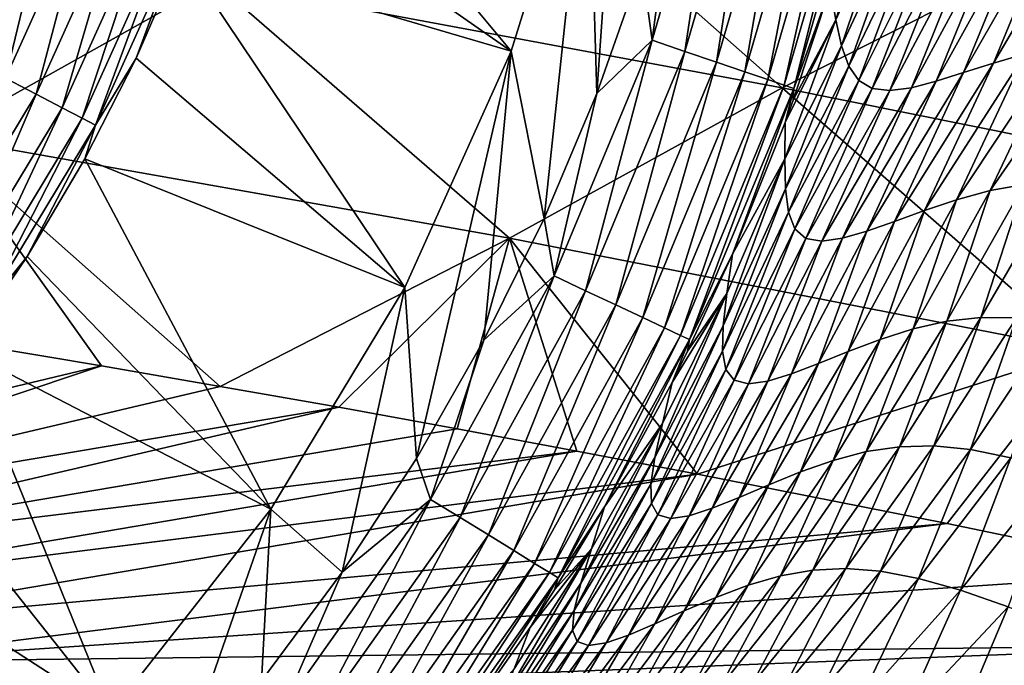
# Model space of a CAD drawing. Header units: metres. Extents: x -90 to 304, y -90 to 74.
# Tile 409 of 570: x 248.12 to 253.4, y 24.93 to 28.39. Entities that reach past the tile are written whole.
import ezdxf

# ---------------------------------------------------------------- set-up
doc = ezdxf.new("R2010")
doc.units = ezdxf.units.M
doc.layers.add('solid_21662050_350', color=7, linetype='CONTINUOUS')

msp = doc.modelspace()

# ---------------------------------------------------------------- linework, layer by layer
at = {"layer": 'solid_21662050_350'}
for points in [[(251.165833, 29.547869, 8.134833), (251.416153, 30.913803, 8.134833), (251.211075, 27.995092, 8.134833)], [(251.416153, 30.913803, 8.134833), (251.452637, 28.680962, 8.134833), (251.211075, 27.995092, 8.134833)], [(249.190048, 29.313974, -26.917501), (249.359406, 29.896914, -26.917501), (250.752686, 28.222059, 8.134833)], [(249.359406, 29.896914, -26.917501), (251.165833, 29.547869, 8.134833), (250.752686, 28.222059, 8.134833)], [(250.752686, 28.222059, 8.134833), (251.165833, 29.547869, 8.134833), (250.928925, 27.32538, 8.134833)], [(251.165833, 29.547869, 8.134833), (251.211075, 27.995092, 8.134833), (250.928925, 27.32538, 8.134833)], [(251.508499, 28.280561, 8.151209), (251.89035, 29.594391, 8.151209), (251.684326, 28.22097, 8.204169)], [(251.653732, 29.383726, 8.134833), (251.89035, 29.594391, 8.151209), (251.508499, 28.280561, 8.151209)], [(251.89035, 29.594391, 8.151209), (252.071732, 29.554712, 8.204169), (251.684326, 28.22097, 8.204169)], [(251.684326, 28.22097, 8.204169), (252.071732, 29.554712, 8.204169), (251.853653, 28.163628, 8.296158)], [(252.071732, 29.554712, 8.204169), (252.246368, 29.516552, 8.296158), (251.853653, 28.163628, 8.296158)], [(251.853653, 28.163628, 8.296158), (252.246368, 29.516552, 8.296158), (252.004959, 28.112261, 8.425043)], [(252.246368, 29.516552, 8.296158), (252.402451, 29.482313, 8.425043), (252.004959, 28.112261, 8.425043)], [(252.004959, 28.112261, 8.425043), (252.402451, 29.482313, 8.425043), (252.128098, 28.070255, 8.583852)], [(252.402451, 29.482313, 8.425043), (252.529495, 29.454231, 8.583852), (252.128098, 28.070255, 8.583852)], [(252.128098, 28.070255, 8.583852), (252.529495, 29.454231, 8.583852), (252.216446, 28.040051, 8.761939)], [(252.529495, 29.454231, 8.583852), (252.620636, 29.43401, 8.761939), (252.216446, 28.040051, 8.761939)], [(252.216446, 28.040051, 8.761939), (252.620636, 29.43401, 8.761939), (252.267929, 28.022554, 8.947236)], [(252.620636, 29.43401, 8.761939), (252.673752, 29.42234, 8.947236), (252.267929, 28.022554, 8.947236)], [(252.267929, 28.022554, 8.947236), (252.673752, 29.42234, 8.947236), (252.462234, 28.560278, 9.123618)], [(250.671097, 29.38327, 167.358124), (249.161499, 28.594347, 170.869919), (252.204803, 28.026539, 172.162598)], [(253.718018, 28.795691, 168.62439), (250.671097, 29.38327, 167.358124), (252.204803, 28.026539, 172.162598)], [(251.452637, 28.680962, 8.134833), (251.653732, 29.383726, 8.134833), (251.508499, 28.280561, 8.151209)], [(248.984421, 28.742819, -26.917501), (249.190048, 29.313974, -26.917501), (250.752686, 28.222059, 8.134833)], [(247.861542, 28.173946, -27.841965), (248.005096, 28.984966, -27.865166), (248.301559, 29.151634, -27.841965)], [(247.861542, 28.173946, -27.841965), (248.301559, 29.151634, -27.841965), (248.043411, 28.078489, -27.77289)], [(248.301559, 29.151634, -27.841965), (248.493622, 29.078796, -27.77289), (248.043411, 28.078489, -27.77289)], [(252.491867, 28.391125, 16.360609), (252.462234, 28.560278, 9.123618), (252.726746, 29.15892, 16.362041)], [(252.491867, 28.391125, 16.360609), (252.726746, 29.15892, 16.362041), (252.788651, 29.046522, 23.283611)], [(249.161499, 28.594347, 170.869919), (246.104294, 29.104033, 169.554947), (247.681686, 27.762941, 174.291809)], [(248.043411, 28.078489, -27.77289), (248.493622, 29.078796, -27.77289), (248.20784, 27.992189, -27.661184)], [(248.493622, 29.078796, -27.77289), (248.667252, 29.012945, -27.661184), (248.20784, 27.992189, -27.661184)], [(252.523087, 28.251516, 23.277731), (252.491867, 28.391125, 16.360609), (252.788651, 29.046522, 23.283611)], [(252.523087, 28.251516, 23.277731), (252.788651, 29.046522, 23.283611), (252.853973, 28.960049, 29.901138)], [(253.337189, 28.15885, 67.890442), (253.680176, 28.99008, 67.891388), (253.848633, 29.027775, 72.355301)], [(253.507538, 28.207821, 72.349716), (253.337189, 28.15885, 67.890442), (253.848633, 29.027775, 72.355301)], [(248.20784, 27.992189, -27.661184), (248.667252, 29.012945, -27.661184), (248.347107, 27.9191, -27.512096)], [(248.667252, 29.012945, -27.661184), (248.814316, 28.957174, -27.512096), (248.347107, 27.9191, -27.512096)], [(253.177277, 28.107527, 63.228455), (253.522003, 28.948277, 63.22937), (253.680176, 28.99008, 67.891388)], [(253.337189, 28.15885, 67.890442), (253.177277, 28.107527, 63.228455), (253.680176, 28.99008, 67.891388)], [(248.347107, 27.9191, -27.512096), (248.814316, 28.957174, -27.512096), (248.454666, 27.862652, -27.332626)], [(248.814316, 28.957174, -27.512096), (248.927887, 28.914101, -27.332626), (248.454666, 27.862652, -27.332626)], [(248.454666, 27.862652, -27.332626), (248.927887, 28.914101, -27.332626), (248.525452, 27.825497, -27.131203)], [(248.927887, 28.914101, -27.332626), (249.00264, 28.885752, -27.131203), (248.525452, 27.825497, -27.131203)], [(252.562378, 28.142792, 29.889553), (252.523087, 28.251516, 23.277731), (252.853973, 28.960049, 29.901138)], [(252.562378, 28.142792, 29.889553), (252.853973, 28.960049, 29.901138), (252.927994, 28.900045, 36.212444)], [(253.029785, 28.061077, 58.351276), (253.375, 28.908819, 58.356041), (253.522003, 28.948277, 63.22937)], [(253.177277, 28.107527, 63.228455), (253.029785, 28.061077, 58.351276), (253.522003, 28.948277, 63.22937)], [(248.525452, 27.825497, -27.131203), (249.00264, 28.885752, -27.131203), (248.743332, 28.185701, -26.917501)], [(249.00264, 28.885752, -27.131203), (248.984421, 28.742819, -26.917501), (248.743332, 28.185701, -26.917501)], [(252.615433, 28.06588, 36.195522), (252.562378, 28.142792, 29.889553), (252.927994, 28.900045, 36.212444)], [(252.615433, 28.06588, 36.195522), (252.927994, 28.900045, 36.212444), (253.015686, 28.867722, 42.203854)], [(252.687668, 28.022337, 42.184879), (252.615433, 28.06588, 36.195522), (253.015686, 28.867722, 42.203854)], [(252.687668, 28.022337, 42.184879), (253.015686, 28.867722, 42.203854), (253.120209, 28.862257, 47.873459)], [(252.782257, 28.01137, 47.857216), (252.687668, 28.022337, 42.184879), (253.120209, 28.862257, 47.873459)], [(252.782257, 28.01137, 47.857216), (253.120209, 28.862257, 47.873459), (253.240524, 28.878052, 53.247452)], [(252.897202, 28.026653, 53.236759), (252.782257, 28.01137, 47.857216), (253.240524, 28.878052, 53.247452)], [(252.897202, 28.026653, 53.236759), (253.240524, 28.878052, 53.247452), (253.375, 28.908819, 58.356041)], [(253.029785, 28.061077, 58.351276), (252.897202, 28.026653, 53.236759), (253.375, 28.908819, 58.356041)], [(253.718018, 28.795691, 168.62439), (252.204803, 28.026539, 172.162598), (255.261551, 27.41033, 173.374863)], [(248.743332, 28.185701, -26.917501), (248.984421, 28.742819, -26.917501), (250.182739, 26.955685, 8.134833)], [(248.984421, 28.742819, -26.917501), (250.752686, 28.222059, 8.134833), (250.182739, 26.955685, 8.134833)], [(251.211075, 27.995092, 8.134833), (251.452637, 28.680962, 8.134833), (251.508499, 28.280561, 8.151209)], [(249.161499, 28.594347, 170.869919), (247.681686, 27.762941, 174.291809), (250.743164, 27.219496, 175.558807)], [(252.204803, 28.026539, 172.162598), (249.161499, 28.594347, 170.869919), (250.743164, 27.219496, 175.558807)], [(252.264496, 27.959757, 9.125039), (252.462234, 28.560278, 9.123618), (252.491867, 28.391125, 16.360609)], [(252.267929, 28.022554, 8.947236), (252.462234, 28.560278, 9.123618), (252.264496, 27.959757, 9.125039)], [(252.21907, 27.644846, 16.359348), (252.491867, 28.391125, 16.360609), (252.523087, 28.251516, 23.277731)], [(252.21907, 27.644846, 16.359348), (252.220932, 27.839331, 9.125271), (252.491867, 28.391125, 16.360609)], [(252.220932, 27.839331, 9.125271), (252.264496, 27.959757, 9.125039), (252.491867, 28.391125, 16.360609)], [(250.983215, 27.017111, 8.151209), (251.508499, 28.280561, 8.151209), (251.15126, 26.93821, 8.204169)], [(251.211075, 27.995092, 8.134833), (251.508499, 28.280561, 8.151209), (250.983215, 27.017111, 8.151209)], [(251.508499, 28.280561, 8.151209), (251.684326, 28.22097, 8.204169), (251.15126, 26.93821, 8.204169)], [(252.223007, 27.484837, 23.272303), (252.21907, 27.644846, 16.359348), (252.523087, 28.251516, 23.277731)], [(252.223007, 27.484837, 23.272303), (252.523087, 28.251516, 23.277731), (252.562378, 28.142792, 29.889553)], [(253.139633, 27.425934, 72.345261), (253.507538, 28.207821, 72.349716), (253.686325, 28.24721, 76.617798)], [(253.318771, 27.474903, 76.603386), (253.139633, 27.425934, 72.345261), (253.686325, 28.24721, 76.617798)], [(253.318771, 27.474903, 76.603386), (253.686325, 28.24721, 76.617798), (253.871674, 28.269857, 80.706009)], [(253.502441, 27.50725, 80.67585), (253.318771, 27.474903, 76.603386), (253.871674, 28.269857, 80.706009)], [(248.467743, 27.644821, -26.917501), (248.743332, 28.185701, -26.917501), (250.182739, 26.955685, 8.134833)], [(248.525452, 27.825497, -27.131203), (248.743332, 28.185701, -26.917501), (248.467743, 27.644821, -26.917501)], [(250.182739, 26.955685, 8.134833), (250.752686, 28.222059, 8.134833), (250.245026, 26.039001, 8.134833)], [(250.752686, 28.222059, 8.134833), (250.6064, 26.672245, 8.134833), (250.245026, 26.039001, 8.134833)], [(250.752686, 28.222059, 8.134833), (250.928925, 27.32538, 8.134833), (250.6064, 26.672245, 8.134833)], [(251.15126, 26.93821, 8.204169), (251.684326, 28.22097, 8.204169), (251.313095, 26.86227, 8.296158)], [(251.684326, 28.22097, 8.204169), (251.853653, 28.163628, 8.296158), (251.313095, 26.86227, 8.296158)], [(252.967941, 27.368084, 67.890709), (253.337189, 28.15885, 67.890442), (253.507538, 28.207821, 72.349716)], [(253.139633, 27.425934, 72.345261), (252.967941, 27.368084, 67.890709), (253.507538, 28.207821, 72.349716)], [(251.313095, 26.86227, 8.296158), (251.853653, 28.163628, 8.296158), (251.457687, 26.794294, 8.425043)], [(251.853653, 28.163628, 8.296158), (252.004959, 28.112261, 8.425043), (251.457687, 26.794294, 8.425043)], [(252.239197, 27.35957, 29.878616), (252.223007, 27.484837, 23.272303), (252.562378, 28.142792, 29.889553)], [(252.239197, 27.35957, 29.878616), (252.562378, 28.142792, 29.889553), (252.615433, 28.06588, 36.195522)], [(252.806702, 27.309166, 63.22879), (253.177277, 28.107527, 63.228455), (253.337189, 28.15885, 67.890442)], [(252.967941, 27.368084, 67.890709), (252.806702, 27.309166, 63.22879), (253.337189, 28.15885, 67.890442)], [(248.043411, 28.078489, -27.77289), (248.20784, 27.992189, -27.661184), (247.628754, 27.034252, -27.661184)], [(251.457687, 26.794294, 8.425043), (252.004959, 28.112261, 8.425043), (251.575363, 26.738787, 8.583852)], [(252.004959, 28.112261, 8.425043), (252.128098, 28.070255, 8.583852), (251.575363, 26.738787, 8.583852)], [(251.575363, 26.738787, 8.583852), (252.128098, 28.070255, 8.583852), (251.659775, 26.698904, 8.761939)], [(252.128098, 28.070255, 8.583852), (252.216446, 28.040051, 8.761939), (251.659775, 26.698904, 8.761939)], [(252.658936, 27.256992, 58.347725), (253.029785, 28.061077, 58.351276), (253.177277, 28.107527, 63.228455)], [(252.806702, 27.309166, 63.22879), (252.658936, 27.256992, 58.347725), (253.177277, 28.107527, 63.228455)], [(252.204803, 28.026539, 172.162598), (250.743164, 27.219496, 175.558807), (253.811996, 26.619478, 176.756973)], [(251.659775, 26.698904, 8.761939), (252.216446, 28.040051, 8.761939), (251.708969, 26.675756, 8.947236)], [(252.216446, 28.040051, 8.761939), (252.267929, 28.022554, 8.947236), (251.708969, 26.675756, 8.947236)], [(251.708969, 26.675756, 8.947236), (252.267929, 28.022554, 8.947236), (251.938232, 27.133713, 9.126318)], [(252.267929, 28.022554, 8.947236), (252.220932, 27.839331, 9.125271), (251.938232, 27.133713, 9.126318)], [(255.261551, 27.41033, 173.374863), (252.204803, 28.026539, 172.162598), (253.811996, 26.619478, 176.756973)], [(252.267929, 28.022554, 8.947236), (252.264496, 27.959757, 9.125039), (252.220932, 27.839331, 9.125271)], [(252.273682, 27.270243, 36.179371), (252.239197, 27.35957, 29.878616), (252.615433, 28.06588, 36.195522)], [(252.273682, 27.270243, 36.179371), (252.615433, 28.06588, 36.195522), (252.687668, 28.022337, 42.184879)], [(252.33223, 27.218643, 42.166786), (252.273682, 27.270243, 36.179371), (252.687668, 28.022337, 42.184879)], [(252.33223, 27.218643, 42.166786), (252.687668, 28.022337, 42.184879), (252.782257, 28.01137, 47.857216)], [(252.417999, 27.203974, 47.841976), (252.782257, 28.01137, 47.857216), (252.897202, 28.026653, 53.236759)], [(252.528137, 27.219343, 53.227196), (252.417999, 27.203974, 47.841976), (252.897202, 28.026653, 53.236759)], [(252.528137, 27.219343, 53.227196), (252.897202, 28.026653, 53.236759), (253.029785, 28.061077, 58.351276)], [(252.658936, 27.256992, 58.347725), (252.528137, 27.219343, 53.227196), (253.029785, 28.061077, 58.351276)], [(247.628754, 27.034252, -27.661184), (248.20784, 27.992189, -27.661184), (247.758194, 26.944908, -27.512096)], [(248.20784, 27.992189, -27.661184), (248.347107, 27.9191, -27.512096), (247.758194, 26.944908, -27.512096)], [(250.928925, 27.32538, 8.134833), (251.211075, 27.995092, 8.134833), (250.983215, 27.017111, 8.151209)], [(252.417999, 27.203974, 47.841976), (252.33223, 27.218643, 42.166786), (252.782257, 28.01137, 47.857216)], [(247.758194, 26.944908, -27.512096), (248.347107, 27.9191, -27.512096), (247.858154, 26.875908, -27.332626)], [(248.347107, 27.9191, -27.512096), (248.454666, 27.862652, -27.332626), (247.858154, 26.875908, -27.332626)], [(247.858154, 26.875908, -27.332626), (248.454666, 27.862652, -27.332626), (247.92395, 26.830492, -27.131203)], [(248.454666, 27.862652, -27.332626), (248.525452, 27.825497, -27.131203), (247.92395, 26.830492, -27.131203)], [(247.92395, 26.830492, -27.131203), (248.525452, 27.825497, -27.131203), (248.158722, 27.122314, -26.917501)], [(248.525452, 27.825497, -27.131203), (248.467743, 27.644821, -26.917501), (248.158722, 27.122314, -26.917501)], [(251.938232, 27.133713, 9.126318), (252.220932, 27.839331, 9.125271), (252.21907, 27.644846, 16.359348)], [(247.681686, 27.762941, 174.291809), (247.917007, 26.642866, 178.18367), (248.558029, 26.535191, 178.424011)], [(247.681686, 27.762941, 174.291809), (248.558029, 26.535191, 178.424011), (249.194443, 26.425358, 178.661545)], [(250.743164, 27.219496, 175.558807), (247.681686, 27.762941, 174.291809), (249.194443, 26.425358, 178.661545)], [(248.158722, 27.122314, -26.917501), (248.467743, 27.644821, -26.917501), (249.46431, 25.767262, 8.134833)], [(248.467743, 27.644821, -26.917501), (250.182739, 26.955685, 8.134833), (249.46431, 25.767262, 8.134833)], [(251.889435, 26.749985, 23.15818), (252.21907, 27.644846, 16.359348), (252.223007, 27.484837, 23.272303)], [(251.889435, 26.749985, 23.15818), (251.909302, 26.923304, 16.300728), (252.21907, 27.644846, 16.359348)], [(251.909302, 26.923304, 16.300728), (251.938232, 27.133713, 9.126318), (252.21907, 27.644846, 16.359348)], [(253.086838, 26.774414, 80.23204), (253.318771, 27.474903, 76.603386), (253.502441, 27.50725, 80.67585)], [(253.269669, 26.794636, 84.091576), (253.086838, 26.774414, 80.23204), (253.502441, 27.50725, 80.67585)], [(253.269669, 26.794636, 84.091576), (253.502441, 27.50725, 80.67585), (253.691818, 27.518097, 84.567314)], [(253.461227, 26.792419, 87.766739), (253.269669, 26.794636, 84.091576), (253.691818, 27.518097, 84.567314)], [(251.885147, 26.613651, 29.712334), (252.223007, 27.484837, 23.272303), (252.239197, 27.35957, 29.878616)], [(251.885147, 26.613651, 29.712334), (251.889435, 26.749985, 23.15818), (252.223007, 27.484837, 23.272303)], [(252.906799, 26.73311, 76.189201), (253.139633, 27.425934, 72.345261), (253.318771, 27.474903, 76.603386)], [(253.086838, 26.774414, 80.23204), (252.906799, 26.73311, 76.189201), (253.318771, 27.474903, 76.603386)], [(252.729721, 26.676268, 71.957108), (252.967941, 27.368084, 67.890709), (253.139633, 27.425934, 72.345261)], [(252.906799, 26.73311, 76.189201), (252.729721, 26.676268, 71.957108), (253.139633, 27.425934, 72.345261)], [(251.902603, 26.515604, 35.966129), (251.885147, 26.613651, 29.712334), (252.239197, 27.35957, 29.878616)], [(251.902603, 26.515604, 35.966129), (252.239197, 27.35957, 29.878616), (252.273682, 27.270243, 36.179371)], [(252.559372, 26.611883, 67.525665), (252.806702, 27.309166, 63.22879), (252.967941, 27.368084, 67.890709)], [(252.729721, 26.676268, 71.957108), (252.559372, 26.611883, 67.525665), (252.967941, 27.368084, 67.890709)], [(250.6064, 26.672245, 8.134833), (250.928925, 27.32538, 8.134833), (250.983215, 27.017111, 8.151209)], [(252.399567, 26.547979, 62.884769), (252.658936, 27.256992, 58.347725), (252.806702, 27.309166, 63.22879)], [(252.559372, 26.611883, 67.525665), (252.399567, 26.547979, 62.884769), (252.806702, 27.309166, 63.22879)], [(251.947708, 26.457716, 41.914928), (251.902603, 26.515604, 35.966129), (252.273682, 27.270243, 36.179371)], [(251.947708, 26.457716, 41.914928), (252.273682, 27.270243, 36.179371), (252.33223, 27.218643, 42.166786)], [(252.25415, 26.49258, 58.023323), (252.528137, 27.219343, 53.227196), (252.658936, 27.256992, 58.347725)], [(252.399567, 26.547979, 62.884769), (252.25415, 26.49258, 58.023323), (252.658936, 27.256992, 58.347725)], [(250.743164, 27.219496, 175.558807), (249.194443, 26.425358, 178.661545), (249.828888, 26.312962, 178.897293)], [(250.743164, 27.219496, 175.558807), (249.828888, 26.312962, 178.897293), (250.464355, 26.197491, 179.132294)], [(250.743164, 27.219496, 175.558807), (250.464355, 26.197491, 179.132294), (251.104202, 26.078287, 179.367828)], [(250.743164, 27.219496, 175.558807), (251.104202, 26.078287, 179.367828), (251.752151, 25.954569, 179.605225)], [(253.811996, 26.619478, 176.756973), (250.743164, 27.219496, 175.558807), (251.752151, 25.954569, 179.605225)], [(252.023758, 26.439419, 47.560638), (251.947708, 26.457716, 41.914928), (252.33223, 27.218643, 42.166786)], [(252.023758, 26.439419, 47.560638), (252.33223, 27.218643, 42.166786), (252.417999, 27.203974, 47.841976)], [(252.127396, 26.453718, 52.922688), (252.023758, 26.439419, 47.560638), (252.417999, 27.203974, 47.841976)], [(252.127396, 26.453718, 52.922688), (252.417999, 27.203974, 47.841976), (252.528137, 27.219343, 53.227196)], [(252.25415, 26.49258, 58.023323), (252.127396, 26.453718, 52.922688), (252.528137, 27.219343, 53.227196)], [(247.81752, 26.620239, -26.917501), (248.158722, 27.122314, -26.917501), (249.46431, 25.767262, 8.134833)], [(247.92395, 26.830492, -27.131203), (248.158722, 27.122314, -26.917501), (247.81752, 26.620239, -26.917501)], [(251.698578, 26.613678, 9.126789), (251.938232, 27.133713, 9.126318), (251.909302, 26.923304, 16.300728)], [(251.708969, 26.675756, 8.947236), (251.938232, 27.133713, 9.126318), (251.698578, 26.613678, 9.126789)], [(250.32106, 25.819487, 8.151209), (250.983215, 27.017111, 8.151209), (250.479202, 25.722223, 8.204169)], [(250.6064, 26.672245, 8.134833), (250.983215, 27.017111, 8.151209), (250.32106, 25.819487, 8.151209)], [(250.983215, 27.017111, 8.151209), (251.15126, 26.93821, 8.204169), (250.479202, 25.722223, 8.204169)], [(249.46431, 25.767262, 8.134833), (250.182739, 26.955685, 8.134833), (249.846893, 25.429373, 8.134833)], [(250.182739, 26.955685, 8.134833), (250.245026, 26.039001, 8.134833), (249.846893, 25.429373, 8.134833)], [(250.479202, 25.722223, 8.204169), (251.15126, 26.93821, 8.204169), (250.631485, 25.628599, 8.296158)], [(251.15126, 26.93821, 8.204169), (251.313095, 26.86227, 8.296158), (250.631485, 25.628599, 8.296158)], [(251.523376, 26.044081, 23.108179), (251.909302, 26.923304, 16.300728), (251.889435, 26.749985, 23.15818)], [(251.563385, 26.2257, 16.275572), (251.909302, 26.923304, 16.300728), (251.523376, 26.044081, 23.108179)], [(251.615326, 26.445953, 9.126891), (251.909302, 26.923304, 16.300728), (251.563385, 26.2257, 16.275572)], [(251.698578, 26.613678, 9.126789), (251.909302, 26.923304, 16.300728), (251.615326, 26.445953, 9.126891)], [(250.631485, 25.628599, 8.296158), (251.313095, 26.86227, 8.296158), (250.767563, 25.544828, 8.425043)], [(251.313095, 26.86227, 8.296158), (251.457687, 26.794294, 8.425043), (250.767563, 25.544828, 8.425043)], [(250.767563, 25.544828, 8.425043), (251.457687, 26.794294, 8.425043), (250.878281, 25.476486, 8.583852)], [(251.457687, 26.794294, 8.425043), (251.575363, 26.738787, 8.583852), (250.878281, 25.476486, 8.583852)], [(251.501907, 25.901102, 29.637978), (251.889435, 26.749985, 23.15818), (251.885147, 26.613651, 29.712334)], [(251.523376, 26.044081, 23.108179), (251.889435, 26.749985, 23.15818), (251.501907, 25.901102, 29.637978)], [(252.65593, 26.075829, 80.034592), (252.906799, 26.73311, 76.189201), (253.086838, 26.774414, 80.23204)], [(252.65593, 26.075829, 80.034592), (253.086838, 26.774414, 80.23204), (252.833786, 26.102079, 83.869621)], [(252.833786, 26.102079, 83.869621), (253.086838, 26.774414, 80.23204), (253.269669, 26.794636, 84.091576)], [(252.833786, 26.102079, 83.869621), (253.269669, 26.794636, 84.091576), (253.017868, 26.105959, 87.518204)], [(253.017868, 26.105959, 87.518204), (253.269669, 26.794636, 84.091576), (253.461227, 26.792419, 87.766739)], [(253.017868, 26.105959, 87.518204), (253.461227, 26.792419, 87.766739), (253.214539, 26.086464, 90.980598)], [(253.214539, 26.086464, 90.980598), (253.461227, 26.792419, 87.766739), (253.668106, 26.766827, 91.25576)], [(253.214539, 26.086464, 90.980598), (253.668106, 26.766827, 91.25576), (253.430206, 26.042591, 94.257095)], [(250.878281, 25.476486, 8.583852), (251.575363, 26.738787, 8.583852), (250.957687, 25.427401, 8.761939)], [(251.575363, 26.738787, 8.583852), (251.659775, 26.698904, 8.761939), (250.957687, 25.427401, 8.761939)], [(250.957687, 25.427401, 8.761939), (251.659775, 26.698904, 8.761939), (251.003983, 25.398882, 8.947236)], [(251.659775, 26.698904, 8.761939), (251.708969, 26.675756, 8.947236), (251.003983, 25.398882, 8.947236)], [(252.478622, 26.028706, 76.012215), (252.729721, 26.676268, 71.957108), (252.906799, 26.73311, 76.189201)], [(252.478622, 26.028706, 76.012215), (252.906799, 26.73311, 76.189201), (252.65593, 26.075829, 80.034592)], [(250.245026, 26.039001, 8.134833), (250.6064, 26.672245, 8.134833), (250.32106, 25.819487, 8.151209)], [(251.003983, 25.398882, 8.947236), (251.708969, 26.675756, 8.947236), (251.253799, 25.778822, 9.127102)], [(251.708969, 26.675756, 8.947236), (251.615326, 26.445953, 9.126891), (251.253799, 25.778822, 9.127102)], [(251.708969, 26.675756, 8.947236), (251.698578, 26.613678, 9.126789), (251.615326, 26.445953, 9.126891)], [(252.302902, 25.966591, 71.795937), (252.559372, 26.611883, 67.525665), (252.729721, 26.676268, 71.957108)], [(252.302902, 25.966591, 71.795937), (252.729721, 26.676268, 71.957108), (252.478622, 26.028706, 76.012215)], [(248.558029, 26.535191, 178.424011), (247.917007, 26.642866, 178.18367), (245.503433, 25.804304, 181.262665)], [(247.445465, 26.140581, -26.917501), (247.81752, 26.620239, -26.917501), (248.60788, 24.674089, 8.134833)], [(247.81752, 26.620239, -26.917501), (249.46431, 25.767262, 8.134833), (248.60788, 24.674089, 8.134833)], [(251.501907, 25.901102, 29.637978), (251.885147, 26.613651, 29.712334), (251.505234, 25.798094, 35.869522)], [(251.505234, 25.798094, 35.869522), (251.885147, 26.613651, 29.712334), (251.902603, 26.515604, 35.966129)], [(253.811996, 26.619478, 176.756973), (251.752151, 25.954569, 179.605225), (253.089279, 25.689672, 180.091614)], [(252.13324, 25.897635, 67.376274), (252.399567, 26.547979, 62.884769), (252.559372, 26.611883, 67.525665)], [(252.13324, 25.897635, 67.376274), (252.559372, 26.611883, 67.525665), (252.302902, 25.966591, 71.795937)], [(253.811996, 26.619478, 176.756973), (253.089279, 25.689672, 180.091614), (254.342834, 25.42959, 180.543304)], [(251.974167, 25.830011, 62.74371), (252.25415, 26.49258, 58.023323), (252.399567, 26.547979, 62.884769)], [(251.974167, 25.830011, 62.74371), (252.399567, 26.547979, 62.884769), (252.13324, 25.897635, 67.376274)], [(248.558029, 26.535191, 178.424011), (245.503433, 25.804304, 181.262665), (245.917374, 25.652092, 181.685623)], [(249.194443, 26.425358, 178.661545), (248.558029, 26.535191, 178.424011), (245.917374, 25.652092, 181.685623)], [(251.505234, 25.798094, 35.869522), (251.902603, 26.515604, 35.966129), (251.539383, 25.736942, 41.801159)], [(251.539383, 25.736942, 41.801159), (251.902603, 26.515604, 35.966129), (251.947708, 26.457716, 41.914928)], [(251.830231, 25.771902, 57.887852), (252.127396, 26.453718, 52.922688), (252.25415, 26.49258, 58.023323)], [(251.830231, 25.771902, 57.887852), (252.25415, 26.49258, 58.023323), (251.974167, 25.830011, 62.74371)], [(251.253799, 25.778822, 9.127102), (251.615326, 26.445953, 9.126891), (251.563385, 26.2257, 16.275572)], [(251.539383, 25.736942, 41.801159), (251.947708, 26.457716, 41.914928), (251.607727, 25.717127, 47.436195)], [(251.607727, 25.717127, 47.436195), (251.947708, 26.457716, 41.914928), (252.023758, 26.439419, 47.560638)], [(251.607727, 25.717127, 47.436195), (252.023758, 26.439419, 47.560638), (251.706375, 25.731527, 52.791885)], [(251.706375, 25.731527, 52.791885), (252.023758, 26.439419, 47.560638), (252.127396, 26.453718, 52.922688)], [(251.706375, 25.731527, 52.791885), (252.127396, 26.453718, 52.922688), (251.830231, 25.771902, 57.887852)], [(249.828888, 26.312962, 178.897293), (249.194443, 26.425358, 178.661545), (245.917374, 25.652092, 181.685623)], [(249.828888, 26.312962, 178.897293), (245.917374, 25.652092, 181.685623), (246.294708, 25.489372, 182.137772)], [(250.464355, 26.197491, 179.132294), (249.828888, 26.312962, 178.897293), (246.294708, 25.489372, 182.137772)], [(251.125931, 25.369532, 23.04497), (251.563385, 26.2257, 16.275572), (251.523376, 26.044081, 23.108179)], [(251.125931, 25.369532, 23.04497), (251.182602, 25.554441, 16.243223), (251.563385, 26.2257, 16.275572)], [(251.182602, 25.554441, 16.243223), (251.253799, 25.778822, 9.127102), (251.563385, 26.2257, 16.275572)], [(251.104202, 26.078287, 179.367828), (250.464355, 26.197491, 179.132294), (246.294708, 25.489372, 182.137772)], [(247.044006, 25.685232, -26.917501), (247.445465, 26.140581, -26.917501), (248.60788, 24.674089, 8.134833)], [(251.104202, 26.078287, 179.367828), (246.294708, 25.489372, 182.137772), (246.633133, 25.31715, 182.616302)], [(251.752151, 25.954569, 179.605225), (251.104202, 26.078287, 179.367828), (246.633133, 25.31715, 182.616302)], [(252.196503, 25.410051, 79.788544), (252.478622, 26.028706, 76.012215), (252.65593, 26.075829, 80.034592)], [(252.369308, 25.440798, 83.598549), (252.196503, 25.410051, 79.788544), (252.65593, 26.075829, 80.034592)], [(252.369308, 25.440798, 83.598549), (252.65593, 26.075829, 80.034592), (252.833786, 26.102079, 83.869621)], [(252.545975, 25.449427, 87.220314), (252.369308, 25.440798, 83.598549), (252.833786, 26.102079, 83.869621)], [(252.545975, 25.449427, 87.220314), (252.833786, 26.102079, 83.869621), (253.017868, 26.105959, 87.518204)], [(252.732666, 25.434889, 90.656067), (252.545975, 25.449427, 87.220314), (253.017868, 26.105959, 87.518204)], [(252.732666, 25.434889, 90.656067), (253.017868, 26.105959, 87.518204), (253.214539, 26.086464, 90.980598)], [(252.935547, 25.396135, 93.908051), (252.732666, 25.434889, 90.656067), (253.214539, 26.086464, 90.980598)], [(252.935547, 25.396135, 93.908051), (253.214539, 26.086464, 90.980598), (253.430206, 26.042591, 94.257095)], [(249.846893, 25.429373, 8.134833), (250.245026, 26.039001, 8.134833), (250.32106, 25.819487, 8.151209)], [(251.090149, 25.22402, 29.544941), (251.523376, 26.044081, 23.108179), (251.501907, 25.901102, 29.637978)], [(251.090149, 25.22402, 29.544941), (251.125931, 25.369532, 23.04497), (251.523376, 26.044081, 23.108179)], [(252.022324, 25.358845, 75.787506), (252.302902, 25.966591, 71.795937), (252.478622, 26.028706, 76.012215)], [(252.196503, 25.410051, 79.788544), (252.022324, 25.358845, 75.787506), (252.478622, 26.028706, 76.012215)], [(253.160919, 25.332314, 96.979401), (252.935547, 25.396135, 93.908051), (253.430206, 26.042591, 94.257095)], [(253.160919, 25.332314, 96.979401), (253.430206, 26.042591, 94.257095), (253.671478, 25.9736, 97.349335)], [(251.848679, 25.293318, 71.588402), (252.13324, 25.897635, 67.376274), (252.302902, 25.966591, 71.795937)], [(252.022324, 25.358845, 75.787506), (251.848679, 25.293318, 71.588402), (252.302902, 25.966591, 71.795937)], [(253.415649, 25.243326, 99.876862), (253.160919, 25.332314, 96.979401), (253.671478, 25.9736, 97.349335)], [(251.752151, 25.954569, 179.605225), (246.633133, 25.31715, 182.616302), (246.930557, 25.136494, 183.118286)], [(253.089279, 25.689672, 180.091614), (251.752151, 25.954569, 179.605225), (246.930557, 25.136494, 183.118286)], [(251.081528, 25.119188, 35.749229), (251.501907, 25.901102, 29.637978), (251.505234, 25.798094, 35.869522)], [(251.081528, 25.119188, 35.749229), (251.090149, 25.22402, 29.544941), (251.501907, 25.901102, 29.637978)], [(251.680618, 25.221613, 67.182343), (251.974167, 25.830011, 62.74371), (252.13324, 25.897635, 67.376274)], [(251.848679, 25.293318, 71.588402), (251.680618, 25.221613, 67.182343), (252.13324, 25.897635, 67.376274)], [(249.530289, 24.702717, 8.151209), (250.32106, 25.819487, 8.151209), (249.676514, 24.588326, 8.204169)], [(249.846893, 25.429373, 8.134833), (250.32106, 25.819487, 8.151209), (249.530289, 24.702717, 8.151209)], [(250.32106, 25.819487, 8.151209), (250.479202, 25.722223, 8.204169), (249.676514, 24.588326, 8.204169)], [(251.523178, 25.151878, 62.560429), (251.830231, 25.771902, 57.887852), (251.974167, 25.830011, 62.74371)], [(251.680618, 25.221613, 67.182343), (251.523178, 25.151878, 62.560429), (251.974167, 25.830011, 62.74371)], [(248.60788, 24.674089, 8.134833), (249.46431, 25.767262, 8.134833), (248.951584, 24.295595, 8.134833)], [(249.46431, 25.767262, 8.134833), (249.414917, 24.847343, 8.134833), (248.951584, 24.295595, 8.134833)], [(249.46431, 25.767262, 8.134833), (249.846893, 25.429373, 8.134833), (249.414917, 24.847343, 8.134833)], [(250.984253, 25.334333, 9.127085), (251.253799, 25.778822, 9.127102), (251.182602, 25.554441, 16.243223)], [(251.003983, 25.398882, 8.947236), (251.253799, 25.778822, 9.127102), (250.984253, 25.334333, 9.127085)], [(251.106125, 25.056826, 41.659092), (251.081528, 25.119188, 35.749229), (251.505234, 25.798094, 35.869522)], [(251.106125, 25.056826, 41.659092), (251.505234, 25.798094, 35.869522), (251.539383, 25.736942, 41.801159)], [(251.3815, 25.092274, 57.712921), (251.706375, 25.731527, 52.791885), (251.830231, 25.771902, 57.887852)], [(251.523178, 25.151878, 62.560429), (251.3815, 25.092274, 57.712921), (251.830231, 25.771902, 57.887852)], [(249.676514, 24.588326, 8.204169), (250.479202, 25.722223, 8.204169), (249.817352, 24.478205, 8.296158)], [(250.479202, 25.722223, 8.204169), (250.631485, 25.628599, 8.296158), (249.817352, 24.478205, 8.296158)], [(251.167374, 25.036472, 47.279263), (251.106125, 25.056826, 41.659092), (251.539383, 25.736942, 41.801159)], [(251.167374, 25.036472, 47.279263), (251.539383, 25.736942, 41.801159), (251.607727, 25.717127, 47.436195)], [(251.261032, 25.051048, 52.62487), (251.167374, 25.036472, 47.279263), (251.607727, 25.717127, 47.436195)], [(251.261032, 25.051048, 52.62487), (251.607727, 25.717127, 47.436195), (251.706375, 25.731527, 52.791885)], [(251.3815, 25.092274, 57.712921), (251.261032, 25.051048, 52.62487), (251.706375, 25.731527, 52.791885)], [(253.089279, 25.689672, 180.091614), (246.930557, 25.136494, 183.118286), (247.185181, 24.948517, 183.640579)], [(247.044006, 25.685232, -26.917501), (248.60788, 24.674089, 8.134833), (247.625885, 23.69211, 8.134833)], [(253.089279, 25.689672, 180.091614), (247.185181, 24.948517, 183.640579), (254.342834, 25.42959, 180.543304)], [(249.817352, 24.478205, 8.296158), (250.631485, 25.628599, 8.296158), (249.943176, 24.379704, 8.425043)], [(250.631485, 25.628599, 8.296158), (250.767563, 25.544828, 8.425043), (249.943176, 24.379704, 8.425043)], [(249.943176, 24.379704, 8.425043), (250.767563, 25.544828, 8.425043), (250.045547, 24.299391, 8.583852)], [(250.767563, 25.544828, 8.425043), (250.878281, 25.476486, 8.583852), (250.045547, 24.299391, 8.583852)], [(250.698502, 24.727749, 22.940443), (251.182602, 25.554441, 16.243223), (251.125931, 25.369532, 23.04497)], [(250.768387, 24.911293, 16.189194), (251.182602, 25.554441, 16.243223), (250.698502, 24.727749, 22.940443)], [(250.768387, 24.911293, 16.189194), (250.854111, 25.133089, 9.127044), (251.182602, 25.554441, 16.243223)], [(250.984253, 25.334333, 9.127085), (251.182602, 25.554441, 16.243223), (250.854111, 25.133089, 9.127044)], [(250.045547, 24.299391, 8.583852), (250.878281, 25.476486, 8.583852), (250.118973, 24.241724, 8.761939)], [(250.878281, 25.476486, 8.583852), (250.957687, 25.427401, 8.761939), (250.118973, 24.241724, 8.761939)], [(251.871719, 24.810575, 83.167587), (252.196503, 25.410051, 79.788544), (252.369308, 25.440798, 83.598549)], [(251.871719, 24.810575, 83.167587), (252.369308, 25.440798, 83.598549), (252.040588, 24.823414, 86.760605)], [(252.040588, 24.823414, 86.760605), (252.369308, 25.440798, 83.598549), (252.545975, 25.449427, 87.220314)], [(252.040588, 24.823414, 86.760605), (252.545975, 25.449427, 87.220314), (252.216827, 24.813606, 90.168602)], [(252.216827, 24.813606, 90.168602), (252.545975, 25.449427, 87.220314), (252.732666, 25.434889, 90.656067)], [(252.216827, 24.813606, 90.168602), (252.732666, 25.434889, 90.656067), (252.406281, 24.780087, 93.395638)], [(252.406281, 24.780087, 93.395638), (252.732666, 25.434889, 90.656067), (252.935547, 25.396135, 93.908051)], [(247.185181, 24.948517, 183.640579), (254.780609, 25.04187, 181.618088), (254.342834, 25.42959, 180.543304)], [(249.414917, 24.847343, 8.134833), (249.846893, 25.429373, 8.134833), (249.530289, 24.702717, 8.151209)], [(250.118973, 24.241724, 8.761939), (250.957687, 25.427401, 8.761939), (250.161774, 24.208195, 8.947236)], [(250.957687, 25.427401, 8.761939), (251.003983, 25.398882, 8.947236), (250.161774, 24.208195, 8.947236)], [(250.161774, 24.208195, 8.947236), (251.003983, 25.398882, 8.947236), (250.418564, 24.512604, 9.126803)], [(251.003983, 25.398882, 8.947236), (250.854111, 25.133089, 9.127044), (250.418564, 24.512604, 9.126803)], [(251.003983, 25.398882, 8.947236), (250.984253, 25.334333, 9.127085), (250.854111, 25.133089, 9.127044)], [(251.704361, 24.776167, 79.38546), (252.022324, 25.358845, 75.787506), (252.196503, 25.410051, 79.788544)], [(251.704361, 24.776167, 79.38546), (252.196503, 25.410051, 79.788544), (251.871719, 24.810575, 83.167587)], [(252.406281, 24.780087, 93.395638), (252.935547, 25.396135, 93.908051), (252.614868, 24.721895, 96.446266)], [(252.614868, 24.721895, 96.446266), (252.935547, 25.396135, 93.908051), (253.160919, 25.332314, 96.979401)], [(250.651154, 24.583408, 29.39275), (251.125931, 25.369532, 23.04497), (251.090149, 25.22402, 29.544941)], [(250.698502, 24.727749, 22.940443), (251.125931, 25.369532, 23.04497), (250.651154, 24.583408, 29.39275)], [(251.534042, 24.722082, 75.40966), (251.848679, 25.293318, 71.588402), (252.022324, 25.358845, 75.787506)], [(251.534042, 24.722082, 75.40966), (252.022324, 25.358845, 75.787506), (251.704361, 24.776167, 79.38546)], [(252.614868, 24.721895, 96.446266), (253.160919, 25.332314, 96.979401), (252.848999, 24.63875, 99.327736)], [(252.848999, 24.63875, 99.327736), (253.160919, 25.332314, 96.979401), (253.415649, 25.243326, 99.876862)], [(251.363678, 24.654726, 71.232841), (251.680618, 25.221613, 67.182343), (251.848679, 25.293318, 71.588402)], [(251.363678, 24.654726, 71.232841), (251.848679, 25.293318, 71.588402), (251.534042, 24.722082, 75.40966)], [(250.632477, 24.479399, 35.553612), (251.090149, 25.22402, 29.544941), (251.081528, 25.119188, 35.749229)], [(250.651154, 24.583408, 29.39275), (251.090149, 25.22402, 29.544941), (250.632477, 24.479399, 35.553612)], [(251.198685, 24.582018, 66.846756), (251.523178, 25.151878, 62.560429), (251.680618, 25.221613, 67.182343)], [(251.198685, 24.582018, 66.846756), (251.680618, 25.221613, 67.182343), (251.363678, 24.654726, 71.232841)], [(252.848999, 24.63875, 99.327736), (253.415649, 25.243326, 99.876862), (253.115311, 24.5306, 102.048271)], [(253.115311, 24.5306, 102.048271), (253.415649, 25.243326, 99.876862), (253.706772, 25.129265, 102.608078)], [(250.768387, 24.911293, 16.189194), (250.418564, 24.512604, 9.126803), (250.854111, 25.133089, 9.127044)], [(250.632477, 24.479399, 35.553612), (251.081528, 25.119188, 35.749229), (250.648438, 24.417345, 41.427082)], [(250.648438, 24.417345, 41.427082), (251.081528, 25.119188, 35.749229), (251.106125, 25.056826, 41.659092)], [(251.044449, 24.511883, 62.243126), (251.3815, 25.092274, 57.712921), (251.523178, 25.151878, 62.560429)], [(251.044449, 24.511883, 62.243126), (251.523178, 25.151878, 62.560429), (251.198685, 24.582018, 66.846756)], [(253.115311, 24.5306, 102.048271), (253.706772, 25.129265, 102.608078), (253.42041, 24.397396, 104.616089)], [(250.906479, 24.452263, 57.412918), (251.261032, 25.051048, 52.62487), (251.3815, 25.092274, 57.712921)], [(250.906479, 24.452263, 57.412918), (251.3815, 25.092274, 57.712921), (251.044449, 24.511883, 62.243126)], [(247.185181, 24.948517, 183.640579), (247.395432, 24.754381, 184.179993), (254.780609, 25.04187, 181.618088)], [(247.395432, 24.754381, 184.179993), (255.119568, 24.642534, 182.727844), (254.780609, 25.04187, 181.618088)], [(250.648438, 24.417345, 41.427082), (251.106125, 25.056826, 41.659092), (250.702576, 24.396889, 47.019253)], [(250.702576, 24.396889, 47.019253), (251.106125, 25.056826, 41.659092), (251.167374, 25.036472, 47.279263)], [(250.702576, 24.396889, 47.019253), (251.167374, 25.036472, 47.279263), (250.790543, 24.41123, 52.343079)], [(250.790543, 24.41123, 52.343079), (251.167374, 25.036472, 47.279263), (251.261032, 25.051048, 52.62487)], [(250.790543, 24.41123, 52.343079), (251.261032, 25.051048, 52.62487), (250.906479, 24.452263, 57.412918)]]:
    msp.add_3dface(points, dxfattribs=at)

doc.saveas('drawing.dxf')
